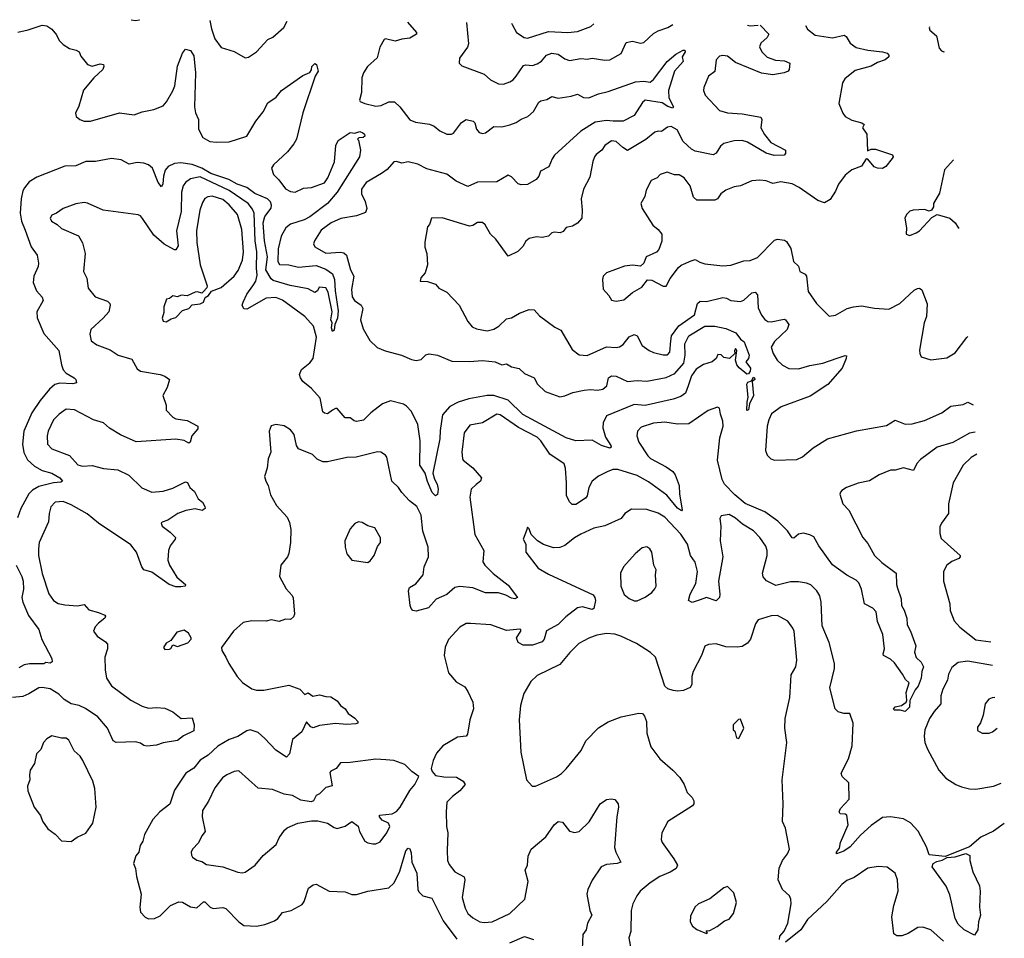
# Model space of a CAD drawing. Extents: x 1954678 to 2060275, y 904822 to 1016299.
# Tile 467 of 467: x 2054136 to 2060241, y 1010542 to 1016234. Entities that reach past the tile are written whole.
import ezdxf

# ---------------------------------------------------------------- set-up
doc = ezdxf.new("R2010")
doc.units = 0

msp = doc.modelspace()

# ---------------------------------------------------------------- linework, layer by layer
at = {"layer": '0CON20XD'}
for points in [[(2054828.2, 1016234.3), (2054855, 1016228.6), (2054877.3, 1016232.7), (2054879.1, 1016233.8)], [(2055316, 1016230), (2055325, 1016176.7), (2055345, 1016116.7), (2055385, 1016061.2), (2055466.6, 1016036.6), (2055535, 1015998.8), (2055555, 1016001.2), (2055604.3, 1016035.7), (2055675, 1016111.2), (2055705, 1016126.2), (2055774.4, 1016185.6), (2055794, 1016225.8)], [(2054125, 1016157.8), (2054188.8, 1016171.2), (2054275, 1016199.4), (2054305, 1016196.7), (2054335, 1016176.2), (2054365, 1016140), (2054381.2, 1016105), (2054405, 1016080), (2054445.7, 1016055.7), (2054486.1, 1016046.1), (2054504.4, 1016035), (2054515, 1016008), (2054557.4, 1015957.4), (2054585, 1015945.6), (2054635, 1015960.8), (2054656, 1015956), (2054658.8, 1015945), (2054652, 1015925), (2054595.8, 1015875), (2054531.5, 1015798.5), (2054502.2, 1015697.8), (2054483.1, 1015655), (2054486.9, 1015635), (2054509.2, 1015615), (2054535, 1015605.4), (2054575, 1015605.3), (2054755, 1015656.5), (2054845, 1015645.5), (2054896, 1015664), (2054967.8, 1015677.8), (2055025, 1015701.4), (2055045.6, 1015725), (2055085, 1015792.9), (2055097.6, 1015825), (2055115, 1015946.2), (2055145, 1016027.5), (2055165, 1016052.5), (2055195, 1016042.5), (2055215, 1016010), (2055225.5, 1015905.5), (2055219.5, 1015695), (2055226.6, 1015656.6), (2055244.3, 1015615), (2055244.4, 1015555), (2055270.6, 1015505), (2055315, 1015479.5), (2055355, 1015474.5), (2055435, 1015478.1), (2055545, 1015512), (2055600.9, 1015605), (2055646.3, 1015663.7), (2055675, 1015718.8), (2055726.2, 1015755), (2055760, 1015795), (2055891.7, 1015888.3), (2055935, 1015907.5), (2055945.8, 1015924.2), (2055946.7, 1015945), (2055965, 1015962.5), (2055975.9, 1015955.9), (2055987.1, 1015915), (2055968.6, 1015885), (2055891.8, 1015658.2), (2055852.1, 1015495), (2055835.7, 1015464.3), (2055795.5, 1015415), (2055710, 1015335), (2055697.8, 1015315), (2055710.6, 1015275), (2055743, 1015243), (2055785, 1015186.1), (2055815, 1015169.2), (2055845, 1015164.7), (2055895, 1015189.6), (2055945.8, 1015194.2), (2056025, 1015223.8), (2056046.8, 1015255), (2056087.1, 1015352.9), (2056096.8, 1015455), (2056111.4, 1015485), (2056185, 1015534.5), (2056215, 1015532), (2056245, 1015540.6), (2056264.1, 1015534.1), (2056273.3, 1015525), (2056275, 1015512.5), (2056265.9, 1015504.1), (2056238.3, 1015501.7), (2056230, 1015495), (2056237, 1015487), (2056250, 1015425), (2056242, 1015385), (2056104.7, 1015165.3), (2056045, 1015094.6), (2055935, 1015012.4), (2055900.8, 1014995), (2055815, 1014967.5), (2055785.6, 1014945), (2055756.7, 1014893.3), (2055738, 1014815), (2055736, 1014736), (2055747.9, 1014717.9), (2055805, 1014714.7), (2055865, 1014700), (2055975, 1014711.4), (2056035, 1014688.6), (2056075, 1014659.1), (2056088.2, 1014625), (2056091.1, 1014555), (2056109.7, 1014429.7), (2056105.5, 1014385), (2056090, 1014345), (2056085, 1014310), (2056075, 1014302.5), (2056068.8, 1014325), (2056072.5, 1014355), (2056064.5, 1014375), (2056074.3, 1014425), (2056048.8, 1014545), (2056035, 1014572.5), (2055993, 1014577), (2055982.5, 1014555), (2055965, 1014543.8), (2055925, 1014566.2), (2055813, 1014587), (2055708.6, 1014618.6), (2055695, 1014628.4), (2055662.4, 1014685), (2055672.4, 1014765), (2055653, 1014865), (2055645.9, 1014975), (2055655.5, 1015014.5), (2055695, 1015066.7), (2055697.9, 1015085), (2055691, 1015105), (2055672.1, 1015125), (2055595, 1015158), (2055545, 1015193.5), (2055484.3, 1015214.3), (2055433.1, 1015243.1), (2055320.9, 1015280.9), (2055264.6, 1015314.6), (2055205, 1015337.9), (2055135, 1015347.9), (2055095.9, 1015344.1), (2055057.1, 1015325), (2055038.7, 1015301.3), (2055027.5, 1015265), (2055023.3, 1015216.7), (2055015, 1015198.8), (2054995, 1015225.7), (2054959.1, 1015315), (2054935, 1015334.7), (2054906, 1015345), (2054865, 1015348.9), (2054815, 1015338.2), (2054764.4, 1015365), (2054705, 1015373.9), (2054606.3, 1015356.3), (2054545.3, 1015354.7), (2054485, 1015329.4), (2054415.7, 1015325.7), (2054242.3, 1015257.7), (2054195, 1015229.4), (2054165, 1015192.5), (2054155.4, 1015174.6), (2054144.7, 1015125.3), (2054138.3, 1015035), (2054147, 1014985), (2054169.2, 1014929.2), (2054207.7, 1014827.7), (2054244.6, 1014775), (2054252.9, 1014725), (2054250.9, 1014705), (2054223.8, 1014645), (2054218.8, 1014605), (2054240, 1014555), (2054276.2, 1014515), (2054281.2, 1014495), (2054242, 1014425), (2054245, 1014387.5), (2054285, 1014290), (2054379.5, 1014185), (2054394.5, 1014095), (2054405.6, 1014065), (2054425, 1014043.1), (2054473.3, 1014015), (2054483.3, 1014005), (2054487.5, 1013985), (2054465, 1013978.6), (2054385, 1013981.2), (2054355, 1013973.5), (2054321.8, 1013945), (2054262.3, 1013875), (2054212.3, 1013797.7), (2054161.2, 1013685), (2054152.7, 1013605), (2054162, 1013552), (2054185, 1013506.9), (2054228.8, 1013468.8), (2054275, 1013440.8), (2054336, 1013425), (2054385.7, 1013395), (2054400.8, 1013375), (2054391.7, 1013368.3), (2054345, 1013365.5), (2054255, 1013342), (2054215, 1013320), (2054193.3, 1013296.7), (2054142.9, 1013205), (2054122.2, 1013147.8)], [(2056540.8, 1016219.3), (2056596.2, 1016155), (2056596.2, 1016145), (2056555, 1016118.9), (2056505, 1016113.8), (2056465, 1016102.2), (2056405, 1016115.7), (2056395, 1016111.2), (2056370, 1016065), (2056352.8, 1015997.2), (2056292, 1015945), (2056267.5, 1015905), (2056257.5, 1015875), (2056255.8, 1015784.2), (2056242.5, 1015735), (2056247, 1015727), (2056275, 1015714), (2056345, 1015698.1), (2056376.9, 1015703.1), (2056423.8, 1015726.2), (2056460, 1015725), (2056492.9, 1015695), (2056555, 1015614.5), (2056589.1, 1015599.1), (2056677.5, 1015587.5), (2056705.5, 1015575.5), (2056740, 1015545), (2056785, 1015524.3), (2056814.2, 1015525.8), (2056825, 1015532), (2056875, 1015597.5), (2056905, 1015615.8), (2056948, 1015605), (2056957.1, 1015595), (2056969.2, 1015555), (2056985, 1015536.2), (2057005, 1015530), (2057025, 1015532.5), (2057075, 1015573.1), (2057125, 1015570), (2057175, 1015582.5), (2057215, 1015596.7), (2057245, 1015618.5), (2057285.7, 1015635), (2057320.8, 1015665), (2057355, 1015723.8), (2057367.8, 1015732.2), (2057405, 1015740.6), (2057435, 1015758.6), (2057475, 1015748), (2057555, 1015760.7), (2057595, 1015772.9), (2057632, 1015752), (2057665, 1015750.7), (2057725, 1015775.9), (2057785, 1015789.2), (2057955, 1015848.9), (2058005, 1015852.7), (2058045, 1015848.2), (2058066.4, 1015863.6), (2058150, 1015975), (2058205, 1016020.8), (2058250, 1016045), (2058260, 1016045), (2058262.5, 1016035), (2058243.3, 1016005), (2058248.8, 1015975), (2058195.5, 1015915), (2058159.3, 1015795), (2058160.2, 1015750.2), (2058190, 1015695), (2058185, 1015686.7), (2058155, 1015695.7), (2058118.6, 1015718.6), (2058015, 1015735.6), (2057998.5, 1015721.5), (2057945, 1015640), (2057877.5, 1015605), (2057815, 1015604.7), (2057775, 1015609.7), (2057705, 1015599.8), (2057615.8, 1015544.2), (2057452.7, 1015395), (2057437.1, 1015372.9), (2057416.8, 1015323.2), (2057365, 1015296.7), (2057354, 1015265), (2057338.8, 1015245), (2057285, 1015213.1), (2057245, 1015211.1), (2057227, 1015217), (2057185, 1015260.6), (2057165, 1015270.5), (2057095, 1015229.6), (2056975, 1015227.7), (2056915, 1015201.2), (2056843.1, 1015233.1), (2056785, 1015276.8), (2056661, 1015311), (2056605, 1015339), (2056545, 1015352.7), (2056505, 1015345.5), (2056472.5, 1015355), (2056455, 1015353.5), (2056413.8, 1015306.2), (2056379.5, 1015280.5), (2056285, 1015225.7), (2056255.7, 1015185), (2056254.4, 1015155), (2056277.6, 1015107.6), (2056289.4, 1015065), (2056280, 1015040), (2056225, 1015018.6), (2056126.6, 1015003.4), (2056068, 1014975), (2056005, 1014930), (2055964.2, 1014865), (2055958, 1014845), (2055965.9, 1014825.9), (2056035, 1014787.5), (2056125, 1014794.4), (2056145, 1014789.4), (2056162.9, 1014775), (2056187.9, 1014685), (2056206.9, 1014645), (2056192.9, 1014562.9), (2056197.5, 1014517.5), (2056211.1, 1014495), (2056252.9, 1014465), (2056264.4, 1014445), (2056249.5, 1014375), (2056265, 1014318), (2056306.6, 1014246.6), (2056353.4, 1014203.4), (2056402.6, 1014182.6), (2056503.9, 1014156.1), (2056565, 1014128.6), (2056595, 1014122.2), (2056625, 1014129.4), (2056655, 1014158.1), (2056675, 1014163.3), (2056726.4, 1014156.4), (2056815, 1014119.3), (2056925, 1014115.9), (2057005, 1014123.1), (2057084.6, 1014114.6), (2057125, 1014095.7), (2057155, 1014101.1), (2057185, 1014083.5), (2057232.2, 1014072.3), (2057265, 1014042.7), (2057325.6, 1014015.6), (2057347.5, 1013975), (2057395, 1013931.4), (2057485, 1013898.1), (2057515, 1013903.6), (2057565.4, 1013924.6), (2057635, 1013939.6), (2057675, 1013943.5), (2057718.3, 1013938.3), (2057751.2, 1013945), (2057776.9, 1013965), (2057786.7, 1014015), (2057805, 1014028.2), (2057835, 1014025.5), (2057905, 1013992.7), (2057965, 1013998.1), (2058024.6, 1013994.6), (2058145, 1014016.9), (2058197.1, 1014042.9), (2058253.6, 1014106.4), (2058261.2, 1014155), (2058259, 1014225), (2058284.8, 1014275), (2058385, 1014335.6), (2058445.8, 1014335.8), (2058515, 1014320.3), (2058576.2, 1014295), (2058604.2, 1014255), (2058627.3, 1014237.3), (2058658.6, 1014155), (2058655.6, 1014134.4), (2058637.5, 1014115), (2058667.5, 1014075), (2058664.2, 1014055.8), (2058655, 1014040), (2058645, 1014037.5), (2058596.4, 1014076.4), (2058581.9, 1014095), (2058573.8, 1014125), (2058582.5, 1014185), (2058575, 1014196.7), (2058567.5, 1014185), (2058570, 1014165), (2058535.9, 1014134.1), (2058501.2, 1014141.2), (2058485, 1014157.5), (2058465, 1014160), (2058453.3, 1014135), (2058430, 1014115), (2058375, 1014096.9), (2058330.3, 1014069.7), (2058301.9, 1014028.1), (2058280, 1013965), (2058265, 1013919.2), (2058235, 1013899.1), (2058187.6, 1013882.4), (2058015, 1013842.7), (2057945, 1013849.2), (2057775, 1013780.5), (2057752.9, 1013737.1), (2057751.8, 1013705), (2057767.6, 1013647.6), (2057801.4, 1013595), (2057803.8, 1013585), (2057795, 1013579.2), (2057744.2, 1013595), (2057685, 1013628.8), (2057585, 1013624.4), (2057525, 1013642.8), (2057255, 1013788.2), (2057165, 1013876.2), (2057075, 1013905.2), (2057034.2, 1013905), (2056920.8, 1013885), (2056854.4, 1013865), (2056803.1, 1013836.9), (2056758.2, 1013785), (2056742.1, 1013687.9), (2056742, 1013638), (2056697.5, 1013425), (2056707.3, 1013387.3), (2056725, 1013356.7), (2056731.1, 1013325), (2056727.5, 1013292.5), (2056715, 1013283.3), (2056694.3, 1013305), (2056665, 1013372.5), (2056650.5, 1013425), (2056616.5, 1013475), (2056618.1, 1013625), (2056604.6, 1013725), (2056565, 1013807.3), (2056535, 1013839.2), (2056515, 1013851.6), (2056435, 1013871.6), (2056385, 1013854.6), (2056312.4, 1013797.6), (2056267.1, 1013752.9), (2056225, 1013745.3), (2056209.5, 1013749.5), (2056185, 1013768.2), (2056155, 1013768.1), (2056104.1, 1013824.1), (2056095, 1013825.7), (2056075, 1013815.6), (2056045, 1013791.9), (2056025, 1013795.6), (2056015, 1013804.3), (2055998.8, 1013888.8), (2055945, 1013949.6), (2055891.5, 1013991.5), (2055876.2, 1014015), (2055871.5, 1014035), (2055882.9, 1014067.1), (2055935, 1014108.1), (2055955.9, 1014135), (2055976.7, 1014266.7), (2055958.5, 1014335), (2055905, 1014394.5), (2055765, 1014495.9), (2055725, 1014513.5), (2055665, 1014507.8), (2055545, 1014440.5), (2055525, 1014442), (2055514.5, 1014465), (2055521.2, 1014485), (2055545, 1014533.3), (2055582, 1014585), (2055600.5, 1014615), (2055608.3, 1014651.7), (2055603.7, 1014695), (2055607.1, 1014795), (2055596.9, 1014865), (2055590.3, 1015035), (2055579.9, 1015059.9), (2055552.3, 1015095), (2055435.7, 1015175.7), (2055255, 1015261.4), (2055195, 1015247.7), (2055164.1, 1015225.9), (2055150, 1015205), (2055140, 1015165), (2055138, 1015045), (2055108.8, 1014925), (2055117.8, 1014832.2), (2055105, 1014808.6), (2055095, 1014808.1), (2055032.7, 1014842.7), (2054968.2, 1014898.2), (2054897, 1015003), (2054885, 1015018.8), (2054870, 1015025), (2054653.2, 1015053.2), (2054557.3, 1015097.3), (2054535, 1015101.4), (2054485, 1015094.2), (2054405, 1015064.2), (2054364.2, 1015035.8), (2054335.9, 1015024.1), (2054326, 1015005), (2054333.8, 1014985), (2054368.8, 1014965), (2054395, 1014941.2), (2054500, 1014895), (2054525, 1014852.5), (2054541.4, 1014785), (2054531.2, 1014675), (2054552.7, 1014632.7), (2054561.3, 1014571.3), (2054605, 1014518), (2054679.7, 1014489.7), (2054695.8, 1014475.8), (2054698, 1014465), (2054688.8, 1014425), (2054654.5, 1014385.5), (2054577.5, 1014315), (2054571.4, 1014285), (2054580, 1014245), (2054615, 1014220), (2054697.9, 1014187.9), (2054746.4, 1014156.4), (2054830.8, 1014130.8), (2054865, 1014070), (2054885, 1014055.6), (2055007.5, 1014035), (2055035, 1014026), (2055065.8, 1014005.8), (2055051.2, 1013955), (2055023.8, 1013905), (2055043.3, 1013845), (2055044, 1013815), (2055085, 1013770.8), (2055105, 1013761.4), (2055175, 1013750), (2055240, 1013715), (2055240.7, 1013699.3), (2055203.8, 1013655), (2055193.9, 1013616.1), (2055185, 1013611.2), (2055156.8, 1013626.8), (2055105, 1013634.5), (2054858.3, 1013618.3), (2054761.4, 1013661.4), (2054692.6, 1013702.6), (2054655, 1013735.5), (2054594, 1013754), (2054475, 1013817.5), (2054425, 1013820), (2054380.8, 1013789.2), (2054345.7, 1013755), (2054312.2, 1013685), (2054305.6, 1013655), (2054309.4, 1013605), (2054334.6, 1013574.6), (2054445, 1013533.3), (2054497, 1013477), (2054525, 1013467.5), (2054585, 1013471.8), (2054655.8, 1013454.2), (2054745, 1013446), (2054812.2, 1013412.2), (2054892.8, 1013332.8), (2054955, 1013307.1), (2055025, 1013313.3), (2055085, 1013331.4), (2055165, 1013370), (2055176.6, 1013366.6), (2055190, 1013335), (2055219.8, 1013309.8), (2055242.5, 1013265), (2055268.8, 1013245), (2055285, 1013217.5), (2055286, 1013205), (2055266.8, 1013193.2), (2055225, 1013203.3), (2055166.6, 1013193.4), (2055116.7, 1013175), (2055055, 1013133.8), (2055019.3, 1013120.7), (2055012.5, 1013115), (2055020, 1013095), (2055068.9, 1013058.9), (2055101.2, 1013025), (2055100, 1013015), (2055069.2, 1012975), (2055058.1, 1012945), (2055054.5, 1012885), (2055065.5, 1012855), (2055110.8, 1012780.8), (2055163.3, 1012735), (2055162.5, 1012725), (2055135, 1012719.4), (2055105, 1012721.1), (2055063.3, 1012735), (2054955, 1012810), (2054905.9, 1012825.9), (2054893.2, 1012843.2), (2054860.6, 1012935), (2054825, 1012979.4), (2054625, 1013114.4), (2054555, 1013171.5), (2054455, 1013228.9), (2054405, 1013248.5), (2054356.7, 1013245), (2054329.4, 1013215), (2054318.6, 1013175), (2054315, 1013122.5), (2054256.9, 1012995), (2054252.5, 1012955), (2054252.5, 1012915), (2054275, 1012802.5), (2054317.2, 1012677.2), (2054345.4, 1012635.4), (2054375, 1012617.8), (2054415, 1012609.1), (2054495, 1012602.7), (2054535, 1012610.5), (2054565, 1012577.5), (2054625, 1012560.5), (2054663.3, 1012545), (2054667.7, 1012537.7), (2054663.8, 1012525), (2054623.8, 1012495), (2054605, 1012472.5), (2054593.3, 1012445), (2054616.7, 1012415), (2054669.1, 1012379.1), (2054680, 1012365), (2054680.6, 1012335), (2054664.3, 1012285), (2054665.7, 1012205), (2054674.4, 1012155), (2054706.3, 1012106.3), (2054825, 1012018.5), (2054895, 1011980.6), (2054935, 1011968.9), (2054985, 1011972.9), (2055035, 1011968.8), (2055085.7, 1011945.7), (2055137.5, 1011905), (2055205, 1011909.2)], [(2058726.1, 1016200.1), (2058780, 1016145), (2058770, 1016125), (2058731.1, 1016088.9), (2058723.6, 1016066.4), (2058737.3, 1016035), (2058771.4, 1016001.4), (2058822.9, 1015982.9), (2058878.8, 1015978.8), (2058910, 1015965), (2058906.2, 1015925), (2058900, 1015915), (2058875.4, 1015904.6), (2058805, 1015892.5), (2058735, 1015902.8), (2058575, 1015969.2), (2058525, 1016007.5), (2058495, 1016013.3), (2058475, 1016008.1), (2058454.4, 1015985), (2058445, 1015914), (2058406.6, 1015883.4), (2058378, 1015815), (2058376, 1015795), (2058387, 1015767), (2058475, 1015672.5), (2058525, 1015657.5), (2058615, 1015650), (2058730.5, 1015630.5), (2058736.9, 1015615), (2058731.9, 1015565), (2058753.1, 1015523.1), (2058793.8, 1015473.8), (2058884, 1015425), (2058884.1, 1015405.9), (2058876, 1015394), (2058813.7, 1015393.7), (2058765, 1015407.3), (2058648.9, 1015475), (2058615, 1015485.2), (2058565, 1015483.4), (2058502.7, 1015467.3), (2058480.2, 1015449.8), (2058455, 1015408.1), (2058435, 1015396.2), (2058325, 1015420.3), (2058301.4, 1015431.4), (2058250, 1015480), (2058211.9, 1015551.9), (2058175, 1015571.8), (2058151.9, 1015568.1), (2058115, 1015541.9), (2058095, 1015544.4), (2058075, 1015538.1), (2058018.3, 1015491.7), (2057905, 1015424.5), (2057875, 1015441.4), (2057835, 1015479.4), (2057805, 1015484.2), (2057765, 1015454.2), (2057744.4, 1015425.6), (2057710.3, 1015399.7), (2057700.8, 1015385), (2057688.6, 1015355), (2057670.6, 1015259.4), (2057631.9, 1015185), (2057617.1, 1015125), (2057623.6, 1015055), (2057621.9, 1015005), (2057595, 1014974), (2057564.3, 1014955.7), (2057525, 1014946), (2057505, 1014922.5), (2057486.2, 1014913.8), (2057452.3, 1014917.7), (2057435, 1014913.3), (2057415, 1014892.5), (2057375, 1014884), (2057340.5, 1014889.5), (2057295, 1014877.5), (2057275, 1014862), (2057255, 1014828.8), (2057225, 1014798.8), (2057165, 1014770), (2057087.8, 1014875), (2057055.7, 1014905), (2057022.4, 1014962.4), (2057005, 1014977.1), (2056975, 1014977.8), (2056945, 1014958.6), (2056925, 1014954.4), (2056755, 1015006.7), (2056690, 1015005), (2056676.7, 1014965), (2056665, 1014950), (2056648, 1014855), (2056648.8, 1014825), (2056661.2, 1014785), (2056663.8, 1014715), (2056650, 1014665), (2056623.3, 1014635), (2056620, 1014615), (2056665, 1014611.2), (2056715, 1014596), (2056735, 1014571.2), (2056783.8, 1014545), (2056860.8, 1014465), (2056915, 1014364.2), (2056941.7, 1014331.7), (2056968.3, 1014318.3), (2057035, 1014306.7), (2057075, 1014316.7), (2057105.8, 1014335), (2057155, 1014380.6), (2057185, 1014386.9), (2057235, 1014416.7), (2057295, 1014438), (2057325, 1014436.7), (2057359.7, 1014399.7), (2057455, 1014330), (2057491.2, 1014311.2), (2057561.1, 1014191.1), (2057605, 1014157.5), (2057655, 1014153.1), (2057775, 1014208.1), (2057835, 1014203.3), (2057855, 1014207.8), (2057877.3, 1014222.7), (2057915, 1014269.5), (2057945, 1014284.4), (2057965, 1014276.2), (2057995, 1014215.8), (2058038, 1014185), (2058065, 1014171.1), (2058125, 1014157.8), (2058152.1, 1014157.9), (2058167.5, 1014175), (2058173.9, 1014243.9), (2058177.3, 1014275), (2058222.8, 1014337.2), (2058320.9, 1014405), (2058339.2, 1014475), (2058355, 1014491.1), (2058395, 1014488.5), (2058495, 1014512.1), (2058518.5, 1014508.5), (2058545, 1014494.3), (2058605, 1014488.9), (2058625, 1014496.7), (2058675, 1014542.2), (2058695.7, 1014545.7), (2058710.3, 1014530.3), (2058715, 1014448.8), (2058735, 1014403.8), (2058755, 1014377.5), (2058773.8, 1014365), (2058795, 1014361.5), (2058875, 1014378.9), (2058885, 1014374.2), (2058904.4, 1014345), (2058893.6, 1014315), (2058815, 1014240.6), (2058796.2, 1014205), (2058806.7, 1014165), (2058832.9, 1014125), (2058865, 1014094.4), (2058905, 1014072.2), (2058965, 1014070), (2059035, 1014091.8), (2059115, 1014105.4), (2059205, 1014136.7), (2059255, 1014153.3), (2059261.7, 1014151.7), (2059261.2, 1014135), (2059234.4, 1014075), (2059145.8, 1013974.2), (2059037.5, 1013902.5), (2058857.5, 1013835), (2058798.3, 1013791.7), (2058780, 1013755), (2058769.4, 1013715), (2058760, 1013565), (2058770.8, 1013535), (2058793.8, 1013513.8), (2058815, 1013505.6), (2058955, 1013508.9), (2058990.5, 1013525), (2059055, 1013580.4), (2059145, 1013637.3), (2059325, 1013686.2), (2059509.4, 1013720.6), (2059565, 1013751.9), (2059625, 1013727.9), (2059669.3, 1013730.7), (2059745, 1013751.2), (2059852.6, 1013797.4), (2059909.6, 1013840.4), (2059985, 1013850.4), (2060015, 1013864.3), (2060047.1, 1013847.6)], [(2056905.7, 1016216.1), (2056918.1, 1016085), (2056912.5, 1016065), (2056862, 1015995), (2056861.2, 1015965), (2056878.3, 1015948.3), (2057015, 1015897.1), (2057055, 1015861.4), (2057105, 1015837.8), (2057135, 1015835.6), (2057175, 1015850), (2057195, 1015861.9), (2057215, 1015884.4), (2057259.2, 1015950.8), (2057275, 1015954.6), (2057315, 1015949.6), (2057345, 1015960), (2057371.7, 1015978.3), (2057402.2, 1016015), (2057435, 1016027.3), (2057475, 1016020.6), (2057515, 1015991.9), (2057545, 1015981.9), (2057615, 1015993.1), (2057655, 1015989.4), (2057685.7, 1015995.7), (2057765, 1015982.5), (2057794.1, 1015985.9), (2057864.4, 1016025.6), (2057896.7, 1016093.3), (2057935, 1016101.2), (2057985, 1016088.5), (2058005, 1016092.9), (2058065, 1016147.8), (2058094.7, 1016165.3), (2058154.7, 1016185.3), (2058185.5, 1016204.9)], [(2057185.5, 1016213.6), (2057188.6, 1016205), (2057215.7, 1016155.7), (2057264.6, 1016124.6), (2057285, 1016120.6), (2057415, 1016161.1), (2057535, 1016155.4), (2057595, 1016161.8), (2057678.2, 1016191.8), (2057696.1, 1016209.2)], [(2059007.1, 1016197.7), (2059020, 1016175), (2059068.8, 1016138.8), (2059175, 1016121.1), (2059247.9, 1016137.9), (2059260.5, 1016130.5), (2059285, 1016088), (2059322.7, 1016062.7), (2059395, 1016046.4), (2059485.5, 1016035.5), (2059515, 1016026), (2059523.8, 1016015), (2059523.8, 1016005), (2059502, 1015985), (2059455, 1015969.1), (2059415, 1015945.5), (2059315, 1015918.9), (2059251.3, 1015868.7), (2059237.3, 1015842.7), (2059213.8, 1015715), (2059238.8, 1015655), (2059255, 1015633.8), (2059295, 1015610.8), (2059357.5, 1015595), (2059371.2, 1015585), (2059362, 1015565), (2059388.2, 1015525), (2059392.7, 1015422.7), (2059415, 1015432.7), (2059442.1, 1015432.1), (2059546.6, 1015396.6), (2059550.8, 1015385), (2059545.8, 1015375), (2059505.5, 1015324.5), (2059485, 1015312.7), (2059455, 1015314.6), (2059433.4, 1015323.4), (2059395, 1015369.6), (2059385, 1015372.5), (2059355, 1015326.2), (2059295, 1015303.6), (2059255, 1015271.4), (2059212.9, 1015215), (2059195, 1015171.2), (2059160.5, 1015119.5), (2059125, 1015100), (2059085, 1015114.4), (2058969.2, 1015195), (2058925, 1015216.4), (2058855, 1015230.5), (2058805, 1015220), (2058764.2, 1015235.8), (2058725, 1015240.6), (2058675, 1015235.6), (2058606, 1015204), (2058565, 1015199.5), (2058515, 1015178.9), (2058484.2, 1015155), (2058462, 1015125), (2058445, 1015115.7), (2058335, 1015116), (2058313.6, 1015133.6), (2058292.9, 1015205), (2058255.8, 1015255), (2058225, 1015273.1), (2058195, 1015272.9), (2058150.6, 1015289.4), (2058107.5, 1015275), (2058087.5, 1015255), (2058051.9, 1015238.1), (2058021.2, 1015178.8), (2058011.7, 1015138.3), (2057986.2, 1015095), (2057996.2, 1015065), (2058061.1, 1014961.1), (2058095, 1014933.8), (2058118, 1014905), (2058118.3, 1014861.7), (2058099.7, 1014810.3), (2058085, 1014793.3), (2058021.2, 1014765), (2058006.2, 1014725), (2057985, 1014706.2), (2057935, 1014713.3), (2057885, 1014706.2), (2057774.2, 1014665.8), (2057754.2, 1014645.8), (2057748.8, 1014625), (2057754, 1014565), (2057789.2, 1014525), (2057805.8, 1014495.8), (2057835, 1014490.8), (2057882.1, 1014497.9), (2057935, 1014544), (2057993.9, 1014576.1), (2058028.3, 1014621.7), (2058055, 1014620), (2058125, 1014582.5), (2058145, 1014583.3), (2058169.3, 1014630.7), (2058220.3, 1014699.7), (2058236.6, 1014713.4), (2058299.2, 1014740.8), (2058325, 1014748.9), (2058352, 1014732), (2058385, 1014721.5), (2058495, 1014710), (2058545, 1014712.7), (2058625, 1014739.6), (2058665, 1014741.5), (2058709.6, 1014760.4), (2058815, 1014868.2), (2058835, 1014873.5), (2058877.8, 1014867.8), (2058889.6, 1014859.6), (2058916.5, 1014816.5), (2058934.2, 1014735), (2058965, 1014706.7), (2058973, 1014673), (2059005, 1014656.7), (2059013.8, 1014645), (2059025, 1014550), (2059076.2, 1014475), (2059155, 1014396.7), (2059195, 1014403.8), (2059266.7, 1014445), (2059305, 1014455.5), (2059355, 1014460.6), (2059435, 1014446.9), (2059525, 1014440), (2059593.8, 1014475), (2059682.3, 1014557.7), (2059701.7, 1014568.3), (2059715, 1014570), (2059729.7, 1014559.7), (2059762.7, 1014472.7), (2059758.6, 1014395), (2059744.4, 1014355), (2059714.2, 1014185.8), (2059716.2, 1014165), (2059726.2, 1014146.2), (2059785, 1014126.2), (2059885, 1014138.8), (2059935, 1014170.8), (2060007.5, 1014265), (2060015.4, 1014272.1)], [(2058648.8, 1016200.8), (2058665, 1016195.6), (2058714.4, 1016200.2)], [(2059775.9, 1016191), (2059774.6, 1016184.6), (2059779.6, 1016169.6), (2059820.8, 1016135), (2059837.3, 1016057.3), (2059850.8, 1016040.8), (2059866.1, 1016036.1), (2059869.6, 1016036.8)], [(2059926.2, 1015365.4), (2059870.8, 1015305), (2059839.7, 1015160.3), (2059801.2, 1015095), (2059802.5, 1015075), (2059790, 1015055), (2059775, 1015047.5), (2059745, 1015058.8), (2059675, 1015053.3), (2059655, 1015047.5), (2059635, 1015027.5), (2059623.9, 1015003.9), (2059633.3, 1014945), (2059632.5, 1014905), (2059655, 1014896.7), (2059695, 1014913.3), (2059713.9, 1014926.1), (2059790.7, 1015009.3), (2059825, 1015026.7), (2059903.6, 1015003.6), (2059935, 1014976.2), (2059955, 1014946.2), (2059961.8, 1014942.8)], [(2055045, 1014361.2), (2055075, 1014381.2), (2055105, 1014388), (2055145, 1014433.3), (2055185, 1014443.8), (2055205, 1014466.7), (2055256.1, 1014473.9), (2055275, 1014483.8), (2055286.7, 1014513.3), (2055306.7, 1014525), (2055325, 1014552.5), (2055385, 1014575.8), (2055465, 1014645.6), (2055490.8, 1014679.2), (2055517.2, 1014745), (2055524.2, 1014795), (2055514.4, 1014935), (2055486.7, 1015026.7), (2055435, 1015086.9), (2055395, 1015120.2), (2055328.9, 1015141.1), (2055303.6, 1015136.4), (2055285, 1015125.5), (2055268.7, 1015101.3), (2055252.4, 1015055), (2055233.3, 1014925), (2055233.7, 1014853.7), (2055255.4, 1014715.4), (2055297.5, 1014585), (2055297, 1014573), (2055275, 1014550), (2055265, 1014540), (2055238, 1014548), (2055225, 1014545.8), (2055175, 1014523.8), (2055136.4, 1014526.4), (2055115, 1014517.5), (2055085, 1014522.5), (2055065, 1014507.5), (2055047, 1014503), (2055029.2, 1014455), (2055029.5, 1014420.5), (2055020, 1014385), (2055026.1, 1014366.1), (2055045, 1014361.2)], [(2058645, 1013812.5), (2058646.2, 1013865), (2058653.6, 1013895), (2058644.2, 1013975), (2058651.5, 1013988.5), (2058673.6, 1013996.4), (2058685, 1014018.8), (2058692.5, 1014015), (2058693.3, 1014005), (2058678.3, 1013991.7), (2058685.3, 1013905), (2058660, 1013855), (2058655, 1013816.7), (2058645, 1013812.5)], [(2060059.7, 1013678.3), (2060025, 1013672.2), (2059920.8, 1013615), (2059824.3, 1013585.7), (2059720.2, 1013509.8), (2059699.2, 1013485), (2059678.6, 1013441.4), (2059615, 1013458), (2059565, 1013444), (2059535, 1013444), (2059465, 1013414), (2059405, 1013377.5), (2059335, 1013362.9), (2059263.3, 1013335), (2059232.7, 1013317.3), (2059224.1, 1013305.9), (2059221.2, 1013295), (2059240, 1013235), (2059276, 1013195), (2059364.2, 1013025), (2059395, 1012988.8), (2059435.6, 1012915), (2059480.6, 1012870.6), (2059570, 1012805), (2059571.4, 1012735), (2059578.3, 1012711.7), (2059601.4, 1012645), (2059604.3, 1012605), (2059620.8, 1012575), (2059636, 1012525), (2059638.8, 1012485), (2059660, 1012445), (2059692.5, 1012355), (2059683.3, 1012315), (2059695, 1012282.5), (2059725, 1012252.5), (2059738.8, 1012225), (2059728.8, 1012195), (2059725.5, 1012155), (2059707.1, 1012105), (2059688.3, 1012081.7), (2059655.7, 1012015), (2059652.1, 1011975), (2059625, 1011947.8), (2059595, 1011956), (2059560, 1011955), (2059553, 1011963), (2059565, 1011976.9), (2059604.3, 1011985.7), (2059631.2, 1012005), (2059636.7, 1012015), (2059632.5, 1012065), (2059650, 1012125), (2059627.5, 1012145), (2059609.7, 1012179.7), (2059559.5, 1012249.5), (2059535, 1012271.2), (2059492, 1012295), (2059489.4, 1012305), (2059498.2, 1012335), (2059488, 1012425), (2059454.4, 1012504.4), (2059445.9, 1012565), (2059425, 1012588.8), (2059372.9, 1012615), (2059354.5, 1012705), (2059339.2, 1012745), (2059322.2, 1012762.2), (2059265, 1012792.4), (2059175, 1012856.2), (2059090.9, 1012975), (2059059.5, 1013029.5), (2059035, 1013043.3), (2058995, 1013052.2), (2058965, 1013047.1), (2058935, 1013021.2), (2058925, 1013023.8), (2058896.5, 1013066.5), (2058837, 1013127), (2058755.7, 1013185), (2058635, 1013236.9), (2058569.4, 1013289.4), (2058506.9, 1013356.9), (2058491.7, 1013385), (2058463.2, 1013505), (2058476.7, 1013643.3), (2058497.2, 1013715), (2058495, 1013747.5), (2058480.6, 1013790.6), (2058475, 1013827.5), (2058463, 1013833), (2058405, 1013812), (2058285, 1013730), (2058215, 1013728.9), (2058135, 1013739.5), (2058065, 1013734.4), (2057989.7, 1013710.3), (2057965.7, 1013685), (2057963.1, 1013655), (2057975.5, 1013615.5), (2058031.1, 1013531.1), (2058047.5, 1013515), (2058145, 1013463.6), (2058185.3, 1013435.2), (2058200.9, 1013415), (2058225, 1013347.5), (2058227.1, 1013295), (2058243.8, 1013196.2), (2058238.6, 1013191.4), (2058215, 1013207.5), (2058149, 1013289), (2058035, 1013370.3), (2057965, 1013410.5), (2057845, 1013447.3), (2057813.4, 1013446.6), (2057777.9, 1013432.1), (2057725, 1013405.7), (2057685.8, 1013375), (2057665.6, 1013335), (2057655.4, 1013284.6), (2057645, 1013270), (2057585, 1013230.6), (2057560.9, 1013230.9), (2057545, 1013246.2), (2057526.2, 1013286.2), (2057527.1, 1013365), (2057520, 1013455), (2057511.7, 1013481.7), (2057422.1, 1013542.1), (2057367.3, 1013625), (2057345, 1013647.9), (2057227.8, 1013707.8), (2057115, 1013785.6), (2057095, 1013790), (2057005, 1013735.6), (2056927.6, 1013722.4), (2056891.8, 1013675), (2056878.1, 1013555), (2056882, 1013515), (2056886.2, 1013505), (2056945, 1013458), (2056999.2, 1013395), (2056993.8, 1013375), (2056966, 1013355), (2056935.7, 1013325), (2056926.5, 1013275), (2056957.8, 1013045), (2057014.5, 1012945), (2057007.1, 1012875), (2057019.2, 1012855), (2057072.3, 1012802.3), (2057165, 1012730), (2057222.5, 1012655), (2057205, 1012646), (2057185, 1012648.9), (2057149.3, 1012669.3), (2057105, 1012682.5), (2057025, 1012682.5), (2056945, 1012713.2), (2056865, 1012722.2), (2056833.8, 1012715), (2056785, 1012673.1), (2056717.3, 1012642.7), (2056669.8, 1012590.2), (2056595, 1012569.2), (2056574.1, 1012574.1), (2056563.3, 1012585), (2056556.2, 1012605), (2056546.7, 1012695), (2056553.3, 1012715), (2056591.3, 1012738.7), (2056636.7, 1012795), (2056644.4, 1012845), (2056670, 1012905), (2056669.3, 1012965), (2056636.6, 1013065), (2056624.6, 1013165), (2056598.8, 1013218.8), (2056553.7, 1013253.7), (2056505.5, 1013305), (2056485.3, 1013335.3), (2056443.1, 1013375), (2056412.7, 1013522.7), (2056405, 1013536.2), (2056375, 1013554), (2056354.3, 1013555.7), (2056222.7, 1013522.7), (2056165, 1013521.4), (2056045, 1013494.3), (2056015, 1013494.4), (2055981.3, 1013511.3), (2055950.5, 1013540.5), (2055865, 1013575.8), (2055853.1, 1013595), (2055838, 1013665), (2055815, 1013693.3), (2055775, 1013717.5), (2055725, 1013726.7), (2055695, 1013717.5), (2055682.5, 1013685), (2055694, 1013555), (2055675.8, 1013514.2), (2055670, 1013455), (2055654.1, 1013404.1), (2055661.2, 1013375), (2055677.3, 1013347.3), (2055691.1, 1013291.1), (2055727.5, 1013225), (2055795, 1013151.2), (2055808.9, 1013118.9), (2055817.5, 1013075), (2055815.7, 1012995), (2055803.8, 1012926.2), (2055796.7, 1012905), (2055756.1, 1012853.9), (2055747.5, 1012785), (2055787.7, 1012707.7), (2055825, 1012666.7), (2055831.7, 1012651.7), (2055839.2, 1012550.8), (2055834.3, 1012535), (2055815, 1012518), (2055785, 1012520), (2055745, 1012505.5), (2055695, 1012515.6), (2055665, 1012507.1), (2055575, 1012508.6), (2055521.2, 1012498.8), (2055460.8, 1012445), (2055386.7, 1012345), (2055390, 1012325), (2055415, 1012283.3)], [(2060069.9, 1013541.8), (2060035, 1013521.1), (2059985, 1013474.2), (2059924.4, 1013365), (2059894.5, 1013235), (2059894.4, 1013175), (2059851.2, 1013115), (2059841.2, 1013091.2), (2059840.5, 1013050.5), (2059849.3, 1013019.3), (2059966.9, 1012915), (2059967.1, 1012905), (2059958, 1012895), (2059915, 1012876.9), (2059885, 1012854.2), (2059863.1, 1012815), (2059864.5, 1012754.5), (2059902.9, 1012615), (2059905, 1012572.5), (2059928.9, 1012508.9), (2059965, 1012470), (2060065, 1012392.5), (2060156.6, 1012379.7)], [(2060240.7, 1011253.2), (2060173.7, 1011206.3), (2060095, 1011169.4), (2060025, 1011108.1), (2059875, 1011049.4), (2059775, 1011060), (2059758, 1011108), (2059707.1, 1011207.1), (2059658.3, 1011258.3), (2059615, 1011282.2), (2059535, 1011295.3), (2059485, 1011290.3), (2059415, 1011241.8), (2059348.2, 1011181.8), (2059285, 1011109.1), (2059245, 1011082.2), (2059200, 1011065), (2059200, 1011075), (2059218.9, 1011101.1), (2059225.6, 1011135), (2059272.2, 1011245), (2059264, 1011305), (2059255, 1011311.4), (2059223.4, 1011313.4), (2059216, 1011325), (2059225, 1011347.5), (2059278.8, 1011405), (2059276, 1011505), (2059235.7, 1011545.7), (2059229.2, 1011565), (2059274.2, 1011655), (2059297.5, 1011735), (2059304, 1011875), (2059282.5, 1011935), (2059245, 1011935.8), (2059210, 1011945), (2059191.2, 1011965), (2059159.2, 1012095), (2059187.1, 1012215), (2059187.5, 1012245), (2059154, 1012375), (2059112, 1012478), (2059104.5, 1012624.5), (2059097.1, 1012665), (2059078, 1012695), (2059041.7, 1012731.7), (2059015, 1012742.5), (2058965, 1012751.4), (2058915, 1012751.9), (2058825, 1012727.8), (2058766.6, 1012756.6), (2058745, 1012781.2), (2058740.8, 1012805), (2058770.5, 1012915), (2058771.1, 1012945), (2058762.4, 1012972.4), (2058725.6, 1013025), (2058685, 1013067.8), (2058617.6, 1013107.6), (2058575, 1013145.6), (2058535, 1013168), (2058485, 1013160), (2058476.1, 1013143.9), (2058482.9, 1013095), (2058478.2, 1013005), (2058496.5, 1012905), (2058469.6, 1012755), (2058477.8, 1012675), (2058474, 1012655), (2058455, 1012634.2), (2058395, 1012653.1), (2058355, 1012640.4), (2058305, 1012623.5), (2058283.3, 1012635), (2058294, 1012675), (2058328.7, 1012741.3), (2058338.7, 1012815), (2058325, 1012873.8), (2058295, 1012913.8), (2058276.1, 1012985), (2058235, 1013047.3), (2058135, 1013151.8), (2058095, 1013177.3), (2058025, 1013199.5), (2057929.5, 1013200.5), (2057888.8, 1013175), (2057865, 1013144.3), (2057765, 1013097.1), (2057695, 1013083.1), (2057615, 1013046.7), (2057575, 1013024.4), (2057515, 1012975.7), (2057485, 1012962.9), (2057445, 1012962.5), (2057382.9, 1012982.9), (2057345.9, 1013005.9), (2057306.7, 1013045), (2057295, 1013080), (2057285, 1013090), (2057278.3, 1013068.3), (2057256.7, 1013015), (2057273.3, 1012985), (2057274.2, 1012935), (2057351.2, 1012835), (2057415, 1012798.6), (2057691.4, 1012671.4), (2057702.2, 1012655), (2057705.4, 1012635), (2057695.7, 1012585), (2057685, 1012580), (2057625, 1012596.9), (2057595, 1012590), (2057522.9, 1012535), (2057475, 1012486.9), (2057403, 1012447), (2057387.8, 1012395), (2057375, 1012378.6), (2057315, 1012358.5), (2057258.3, 1012358.3), (2057227.1, 1012375), (2057216, 1012404), (2057242.5, 1012445), (2057242.5, 1012455), (2057237, 1012457), (2057155, 1012449.4), (2057057.5, 1012485), (2056932.1, 1012492.1), (2056905, 1012492.5), (2056865, 1012470.8), (2056795.5, 1012394.5), (2056774.4, 1012345.6), (2056768.6, 1012295), (2056795, 1012187.5), (2056842.3, 1012132.3), (2056895, 1012100), (2056915, 1012072.5), (2056946.2, 1012005), (2056950, 1011965), (2056928, 1011895), (2056912.3, 1011807.7), (2056905, 1011793.8), (2056850.5, 1011789.5), (2056760, 1011735), (2056720.3, 1011689.7), (2056698.8, 1011645), (2056686.7, 1011595), (2056692.5, 1011575), (2056715, 1011552), (2056765, 1011541.9), (2056845, 1011540), (2056886.2, 1011515), (2056898.8, 1011495), (2056865.8, 1011455), (2056819.1, 1011420.9), (2056784.4, 1011385), (2056780, 1011325), (2056782.7, 1011235), (2056790, 1011195), (2056785.8, 1011085.8), (2056788.6, 1011025), (2056799.3, 1010999.3), (2056834.1, 1010954.1), (2056892.5, 1010922.5), (2056895.4, 1010905), (2056878.6, 1010795), (2056898, 1010728), (2056915.4, 1010695.4), (2056945, 1010668.1), (2056990, 1010645), (2057015, 1010640), (2057066.3, 1010643.7), (2057174.4, 1010695.6), (2057268.1, 1010785), (2057289.6, 1010895), (2057270, 1010965), (2057284.2, 1010995), (2057287.8, 1011052.2), (2057307.1, 1011095), (2057398.9, 1011171.1), (2057450, 1011245), (2057475, 1011265.8), (2057501.7, 1011261.7), (2057545, 1011206.2), (2057575, 1011198), (2057605, 1011204), (2057666.9, 1011263.1), (2057734.2, 1011375), (2057775, 1011403.3), (2057805, 1011406.7), (2057825, 1011402.5), (2057845.8, 1011375.8), (2057848.6, 1011355), (2057837.8, 1011295), (2057824.3, 1011105.7), (2057832.5, 1011075), (2057863.3, 1011015), (2057840, 1011005), (2057775, 1011000), (2057742, 1010985), (2057685, 1010903.3), (2057659.2, 1010845), (2057652.5, 1010815), (2057671.4, 1010715), (2057684.3, 1010685), (2057656, 1010635), (2057648, 1010595), (2057628, 1010565), (2057623.8, 1010475)], [(2056295, 1012871.2), (2056309.7, 1012880.3), (2056333.8, 1012915), (2056355, 1012970), (2056372.5, 1012995), (2056373, 1013023), (2056337.5, 1013085), (2056295, 1013098.8), (2056259.5, 1013119.5), (2056237, 1013123), (2056215, 1013112.5), (2056185, 1013080), (2056152.9, 1013005), (2056154.2, 1012965), (2056163.8, 1012925), (2056195, 1012886.2), (2056295, 1012871.2)], [(2057965, 1012634), (2058015, 1012656), (2058055.6, 1012684.4), (2058075, 1012706.7), (2058082, 1012725), (2058077.5, 1012795), (2058082.5, 1012825), (2058068, 1012855), (2058055.8, 1012935), (2058043.8, 1012955), (2058025, 1012967.5), (2057995, 1012961.4), (2057952.9, 1012925), (2057880, 1012845), (2057860.8, 1012805), (2057863.8, 1012723.8), (2057883.6, 1012673.6), (2057915, 1012648), (2057945, 1012634), (2057965, 1012634)], [(2054113.9, 1012855), (2054149.2, 1012785), (2054158, 1012755), (2054159, 1012705), (2054150.2, 1012655), (2054154.8, 1012625), (2054191.7, 1012541.7), (2054254.3, 1012455), (2054272.8, 1012392.8), (2054336.2, 1012275), (2054337.1, 1012255), (2054325, 1012248), (2054298.3, 1012251.7), (2054285, 1012243.3), (2054196.1, 1012243.9), (2054163.6, 1012236.4), (2054131.2, 1012218.8)], [(2058846.7, 1010535), (2058848.9, 1010555), (2058875, 1010586.9), (2058899.1, 1010635), (2058920, 1010755), (2058918, 1010785), (2058908.8, 1010805), (2058864.5, 1010844.5), (2058839.2, 1010905), (2058845, 1010977.5), (2058866, 1011025), (2058896.2, 1011065), (2058908.8, 1011095), (2058884.2, 1011225), (2058865.7, 1011265), (2058870, 1011375), (2058862.9, 1011525), (2058893.3, 1011755), (2058880, 1011845), (2058881.5, 1011905), (2058911.1, 1012035), (2058917.4, 1012137.4), (2058919.6, 1012175), (2058949.1, 1012225), (2058954.5, 1012265), (2058936.9, 1012445), (2058929.2, 1012465), (2058897.6, 1012507.6), (2058835, 1012541.9), (2058795, 1012540), (2058713.8, 1012515), (2058699.1, 1012490.9), (2058667.5, 1012395), (2058648.6, 1012371.4), (2058615, 1012350.4), (2058585, 1012345.4), (2058515, 1012349.2), (2058455, 1012367.5), (2058407, 1012363), (2058385, 1012352.5), (2058364, 1012295), (2058311.4, 1012195), (2058304, 1012165), (2058302.5, 1012115), (2058293, 1012097), (2058252.3, 1012077.7), (2058217.1, 1012072.9), (2058187, 1012077), (2058155, 1012088), (2058135, 1012103.8), (2058078.1, 1012285), (2058047, 1012313), (2057959.8, 1012369.8), (2057863.3, 1012415), (2057825, 1012426.5), (2057775, 1012430), (2057715, 1012419.6), (2057665, 1012401.5), (2057601.9, 1012368.1), (2057546.1, 1012313.9), (2057485, 1012237.8), (2057345, 1012171.4), (2057305, 1012134), (2057260.9, 1012059.1), (2057241.9, 1011985), (2057233.3, 1011895), (2057242.2, 1011695), (2057278.9, 1011525), (2057314.4, 1011484.4), (2057335, 1011484.2), (2057465, 1011543.1), (2057495, 1011564.4), (2057525, 1011591.4), (2057617.5, 1011705), (2057646.9, 1011765), (2057725, 1011847.1), (2057785, 1011884.2), (2057865, 1011914), (2057975, 1011938), (2057997.5, 1011935), (2058009.5, 1011919.5), (2058022, 1011885), (2058023.6, 1011813.6), (2058048.8, 1011728.8), (2058105, 1011653.3), (2058186, 1011585), (2058229.1, 1011539.1), (2058256, 1011495), (2058273.8, 1011445), (2058305.5, 1011415.5), (2058315.8, 1011395), (2058315.8, 1011375), (2058306.8, 1011363.2), (2058153.8, 1011265), (2058117.1, 1011195), (2058113.1, 1011155), (2058118.6, 1011135), (2058191.4, 1011035), (2058214.2, 1010995), (2058206, 1010975), (2058168.9, 1010951.1), (2058105.3, 1010924.7), (2058045, 1010886.9), (2057982.9, 1010835), (2057961.9, 1010805), (2057937.8, 1010755), (2057927.8, 1010715), (2057924.2, 1010584.2), (2057913.6, 1010545), (2057927.5, 1010465)], [(2055035, 1012332.5), (2055065, 1012333.3), (2055073, 1012337), (2055085, 1012360), (2055115, 1012350), (2055177.7, 1012372.3), (2055200, 1012395), (2055200, 1012405), (2055183, 1012433), (2055155, 1012452.5), (2055110.7, 1012439.3), (2055073, 1012387), (2055045, 1012370), (2055027.5, 1012345), (2055035, 1012332.5)], [(2055415, 1012283.3), (2055432.5, 1012245), (2055485, 1012163.8), (2055516.7, 1012126.7), (2055575, 1012088.6), (2055605, 1012079.2), (2055650.5, 1012079.5), (2055805, 1012110.8), (2055872.5, 1012085), (2055905, 1012052.5), (2055925, 1012063.3), (2055953.1, 1012043.1), (2055995, 1012051.4), (2056035, 1012040), (2056065, 1012038.8), (2056105, 1012013.8), (2056125.7, 1011985.7), (2056153.9, 1011963.9), (2056173.3, 1011935), (2056215, 1011906.2), (2056232.5, 1011885), (2056232.5, 1011875), (2056219.5, 1011870.5), (2056165, 1011867.1), (2056095, 1011872.5), (2055995, 1011860.4), (2055955, 1011847.3), (2055941.8, 1011851.8), (2055915, 1011883.3), (2055885, 1011821.9), (2055828, 1011775), (2055808.1, 1011685), (2055790, 1011665), (2055725, 1011708.1), (2055655, 1011780.6), (2055615, 1011817.3), (2055565, 1011833.8), (2055545, 1011827.9), (2055488.2, 1011791.8), (2055435, 1011773.8), (2055365, 1011732.5), (2055303.8, 1011676.2), (2055254.7, 1011645.3), (2055215, 1011595.6), (2055167.1, 1011565), (2055095, 1011460), (2055066.4, 1011373.6), (2055005, 1011326), (2054962.6, 1011277.4), (2054910, 1011185), (2054898.8, 1011145), (2054882.7, 1011117.3), (2054873.9, 1011076.1), (2054856.1, 1011053.9), (2054842, 1011005), (2054854.2, 1010975), (2054860, 1010925), (2054889.2, 1010815), (2054880.8, 1010735), (2054886, 1010705), (2054913.6, 1010673.6), (2054935, 1010663.1), (2054972.5, 1010665), (2055007.5, 1010682.5), (2055072, 1010745), (2055122.7, 1010767.3), (2055146.1, 1010766.1), (2055195, 1010737.1), (2055235, 1010730.8), (2055275, 1010767.5), (2055285, 1010768.6), (2055316.2, 1010736.2), (2055335, 1010726.7), (2055395, 1010732.2), (2055415, 1010727.5), (2055495, 1010644.2), (2055525, 1010622), (2055605, 1010617.1), (2055655, 1010627.1), (2055715, 1010650.6), (2055735.7, 1010665), (2055765, 1010702.2), (2055820, 1010715), (2055888.3, 1010751.7), (2055900.6, 1010769.4), (2055926.6, 1010853.4), (2055955, 1010874), (2055975, 1010876.7), (2056055, 1010833.3), (2056155, 1010831.1), (2056195, 1010814.5), (2056225, 1010813.8), (2056295, 1010833.5), (2056425, 1010854.4), (2056455, 1010884.3), (2056476.9, 1010923.1), (2056492.4, 1010957.6), (2056529.4, 1011085), (2056545, 1011100), (2056555, 1011097.5), (2056562.6, 1011072.6), (2056566.4, 1011015), (2056598.5, 1010945), (2056604.6, 1010845), (2056610.2, 1010830.2), (2056636.1, 1010806.1), (2056691.7, 1010791.7), (2056761.3, 1010651.3), (2056846.6, 1010536.6)], [(2060167.6, 1012232), (2060015, 1012259.3), (2059955, 1012251.1), (2059915, 1012221.2), (2059895, 1012178.8), (2059888.9, 1012141.1), (2059859.1, 1012085), (2059847.3, 1012045), (2059847.8, 1011995), (2059805, 1011947.1), (2059777.3, 1011905), (2059747.3, 1011835), (2059742.9, 1011795), (2059748.2, 1011755), (2059764.7, 1011714.7), (2059834.5, 1011585), (2059878.6, 1011535), (2059940.8, 1011495), (2059975, 1011480.5), (2060025, 1011468.5), (2060065, 1011466.4), (2060174.6, 1011485.4), (2060222.1, 1011502.5)], [(2055205, 1011909.2), (2055217.9, 1011865), (2055215, 1011827.5), (2055152.4, 1011797.6), (2055115, 1011768.5), (2055025, 1011754.3), (2054985, 1011740), (2054925, 1011733.8), (2054906.1, 1011736.1), (2054885, 1011752), (2054855, 1011759.2), (2054735, 1011755.8), (2054715.7, 1011765.7), (2054680.9, 1011845), (2054621.5, 1011915), (2054545, 1011965.9), (2054504.7, 1011984.7), (2054455, 1011996.1), (2054412.6, 1012022.6), (2054378.1, 1012055), (2054325, 1012087.3), (2054275, 1012097.3), (2054255, 1012093.3), (2054193.6, 1012056.4), (2054155, 1012041.1), (2054092.5, 1012035)], [(2060182.4, 1012033.7), (2060165, 1012032), (2060145, 1012023.8), (2060122, 1011995), (2060110, 1011925), (2060093.6, 1011876.4), (2060075, 1011850), (2060075, 1011830), (2060103.6, 1011813.6), (2060146.4, 1011813.6), (2060168.3, 1011821.7), (2060196.6, 1011843.7)], [(2058595, 1011780), (2058626.7, 1011845), (2058605, 1011900), (2058591.7, 1011898.3), (2058560, 1011865), (2058560, 1011835), (2058570, 1011825), (2058580, 1011785), (2058595, 1011780)], [(2054455, 1011141.2), (2054491.7, 1011168.3), (2054546.4, 1011193.6), (2054590, 1011255), (2054609.4, 1011355), (2054601.3, 1011471.3), (2054590.6, 1011515), (2054527.1, 1011645), (2054510.3, 1011670.3), (2054474.2, 1011704.2), (2054440.5, 1011770.5), (2054425, 1011782), (2054395, 1011782), (2054335, 1011796), (2054305, 1011778.8), (2054283.3, 1011755), (2054266.9, 1011713.1), (2054241.2, 1011685), (2054228.8, 1011625), (2054202, 1011585), (2054196, 1011555), (2054198.8, 1011525), (2054184.1, 1011485.9), (2054186.2, 1011455), (2054226.7, 1011355), (2054264.2, 1011304.2), (2054277.3, 1011267.3), (2054309.7, 1011219.7), (2054356.8, 1011186.8), (2054395, 1011146.7), (2054455, 1011141.2)], [(2055515, 1010948), (2055535, 1010952.5), (2055596.2, 1010995), (2055645, 1011056), (2055726.6, 1011123.4), (2055744.3, 1011165.7), (2055778.3, 1011211.7), (2055795, 1011226.2), (2055860, 1011255), (2055945, 1011270), (2055985, 1011269.2), (2056045, 1011256), (2056085, 1011228.8), (2056105, 1011223.3), (2056155, 1011236.2), (2056195, 1011266.7), (2056235, 1011237.5), (2056243.8, 1011205), (2056276.7, 1011145), (2056295, 1011134), (2056325, 1011127.5), (2056345, 1011128), (2056370.3, 1011139.7), (2056412.9, 1011195), (2056430, 1011235), (2056421.9, 1011255), (2056384.3, 1011275), (2056367.5, 1011295), (2056366.7, 1011305), (2056445, 1011313.3), (2056472.2, 1011327.8), (2056494.4, 1011355), (2056555, 1011458), (2056586.2, 1011495), (2056610, 1011545), (2056567.5, 1011575), (2056525, 1011618.8), (2056455, 1011644.2), (2056407.1, 1011647.1), (2056345, 1011651.9), (2056185, 1011631.4), (2056125, 1011630), (2056098.8, 1011595), (2056065, 1011578.6), (2056060, 1011570), (2056073, 1011487), (2056035, 1011476.7), (2055995, 1011436.7), (2055973.6, 1011426.4), (2055957.5, 1011395), (2055943, 1011387), (2055878.3, 1011398.3), (2055827.8, 1011427.8), (2055775, 1011436.2), (2055703.5, 1011463.5), (2055615, 1011473.3), (2055495, 1011580), (2055465, 1011576.7), (2055420, 1011555), (2055393.1, 1011536.9), (2055346.9, 1011475), (2055307.5, 1011392.5), (2055269.2, 1011335), (2055268, 1011295), (2055286, 1011205), (2055265, 1011176.7), (2055245, 1011133.3), (2055207.5, 1011095), (2055200, 1011075), (2055201.7, 1011058.3), (2055207.5, 1011045), (2055235, 1011026.7), (2055265, 1011018), (2055295, 1011000), (2055395, 1010985.7), (2055487.7, 1010952.3), (2055515, 1010948)], [(2060055, 1010562.5), (2059990.8, 1010595), (2059955, 1010630.8), (2059935, 1010664.2), (2059902, 1010812), (2059880.3, 1010865), (2059794.4, 1010985), (2059799.2, 1011005), (2059821.7, 1011018.3), (2059855, 1011026.5), (2059887.1, 1011042.9), (2059935, 1011046.4), (2060003, 1011067), (2060026.1, 1011056.1), (2060027.9, 1011025), (2060046.2, 1010955), (2060086.7, 1010866.7), (2060091.5, 1010835), (2060087.1, 1010735), (2060094, 1010685), (2060080.8, 1010645), (2060076.7, 1010595), (2060055, 1010562.5)], [(2059864.6, 1010524.6), (2059785.5, 1010595.5), (2059735, 1010612), (2059705, 1010608.6), (2059645, 1010571.4), (2059605, 1010557.5), (2059575, 1010558), (2059555, 1010570), (2059543.8, 1010675), (2059555.5, 1010745), (2059582.9, 1010835), (2059579.2, 1010905), (2059565, 1010946.7), (2059515, 1010983.8), (2059457.7, 1010987.7), (2059395, 1010976.9), (2059310.3, 1010919.7), (2059265, 1010901.4), (2059233.1, 1010875), (2059139.5, 1010770.5), (2059021, 1010659), (2058980, 1010595), (2058885, 1010518.2)], [(2058395, 1010572.5), (2058400, 1010575), (2058391.7, 1010588.3), (2058415, 1010590), (2058460, 1010615), (2058505, 1010650), (2058535, 1010660), (2058561.2, 1010695), (2058581.2, 1010765), (2058563.3, 1010825), (2058525, 1010863.3), (2058502.5, 1010855), (2058415, 1010786.7), (2058343.9, 1010756.1), (2058322.5, 1010735), (2058295, 1010680), (2058292.5, 1010645), (2058307, 1010617), (2058335, 1010597.5), (2058395, 1010572.5)], [(2057175, 1010513.3), (2057265, 1010552.5), (2057322.5, 1010535)]]:
    msp.add_lwpolyline(points, dxfattribs=at)

doc.saveas('drawing.dxf')
